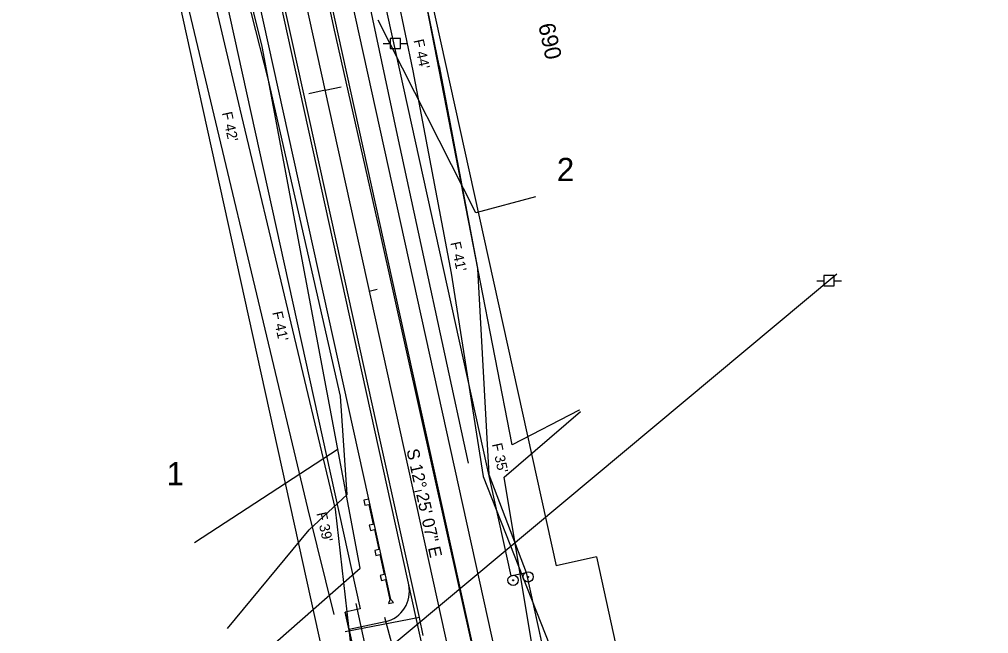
# Model space of a CAD drawing. Extents: x 2519952 to 2531965, y 848341 to 887632.
# Drawn here: x 2524206.7 to 2524677.8, y 856391 to 856689.7 of the extents above; entities that cross this region are included whole.
import ezdxf

# ---------------------------------------------------------------- set-up
doc = ezdxf.new("R2010")
doc.units = 0
for name, color, linetype in [('RD_EV_JW', 7, 'Continuous'), ('RD_EX_DR_Pipe', 7, 'Continuous'), ('RD_EX_Driveway', 7, 'Continuous'), ('RD_EX_DV_Prop', 7, 'Continuous'), ('RD_EX_DV_PropPin', 7, 'Continuous'), ('RD_EX_DV_TX_Prop', 7, 'Continuous'), ('RD_EX_Fence_Other', 7, 'Continuous'), ('RD_EX_H2O', 7, 'Continuous'), ('RD_EX_Road', 7, 'Continuous'), ('RD_EX_RW', 7, 'Continuous'), ('RD_EX_UT', 7, 'Continuous'), ('RD_EX_VEG', 7, 'Continuous'), ('RD_HC_Cl', 7, 'Continuous'), ('RD_HC_Data', 7, 'Continuous'), ('RD_HC_Data_Tic', 7, 'Continuous'), ('RD_HC_TX_Sta50', 7, 'Continuous'), ('RD_PD_CstnLmt', 7, 'Continuous'), ('RD_PD_DR_ErosCtrl', 7, 'Continuous'), ('RD_PD_DR_Pipe', 7, 'Continuous'), ('RD_PD_Driveway', 7, 'Continuous'), ('RD_PD_Final_TrvlWay', 7, 'Continuous'), ('RD_PD_GR', 7, 'Continuous'), ('RD_PD_RW', 7, 'Continuous'), ('RD_PD_TX_CstnLmt', 7, 'Continuous'), ('RD_SMD_Locator', 7, 'Continuous')]:
    doc.layers.add(name, color=color, linetype=linetype)

# ---------------------------------------------------------------- blocks, each defined once
blk = doc.blocks.new('TYPET1')
at = {"layer": 'RD_PD_GR'}
blk.add_lwpolyline([(49.99, 1), (0, 0), (-0.05, 2.5), (2.45, 2.55), (2.49, 0.54), (12.49, 0.74), (12.45, 2.75), (14.95, 2.8), (14.99, 0.79), (24.99, 0.99), (24.95, 3), (27.44, 3.05), (27.48, 1.04), (37.48, 1.24), (37.44, 3.25), (39.94, 3.3), (39.98, 1.29), (49.98, 1.49), (51.69, 2.53), (51.74, 0.03)], close=True, dxfattribs=at)

msp = doc.modelspace()

# ---------------------------------------------------------------- linework, layer by layer
at = {"layer": 'RD_EV_JW'}
for points in [[(2524424.95, 856473.85), (2524390.5, 856633.35), (2524368.09, 856738.8), (2524344.01, 856842.14), (2524328.51, 856934.61), (2524317.15, 857018.9), (2524297.91, 857028.24)], [(2524307.83, 856393.41), (2524347.51, 856441.44), (2524366.03, 856458.61), (2524362.85, 856506.49), (2524327.82, 856660.19), (2524303.01, 856757.56), (2524284.34, 856838.66), (2524260.99, 856916.53), (2524250.82, 856955.25), (2524240.58, 856992.67)]]:
    msp.add_lwpolyline(points, dxfattribs=at)
at = {"layer": 'RD_EX_DR_Pipe'}
msp.add_line((2524389.5, 856379.98), (2524384.42, 856398.76), dxfattribs=at)
at = {"layer": 'RD_EX_Driveway'}
msp.add_line((2524401.21, 856398.9), (2524365.02, 856391.85), dxfattribs=at)
at = {"layer": 'RD_EX_DV_Prop'}
for p, q in [((2524338.13, 856907.45), (2524445.65, 856419.14)), ((2524264.88, 856891.32), (2524372.41, 856403.02)), ((2524264.88, 856891.32), (2524372.41, 856403.02)), ((2524445.65, 856419.14), (2524452.98, 856420.76)), ((2524452.98, 856420.76), (2524614.26, 855688.31)), ((2524372.41, 856403.02), (2524365.08, 856401.4)), ((2524526.37, 855668.95), (2524365.08, 856401.4))]:
    msp.add_line(p, q, dxfattribs=at)
at = {"layer": 'RD_EX_DV_PropPin'}
for centre, radius in [((2524454, 856418.57), 2.5), ((2524446.67, 856416.9), 2.5), ((2524446.67, 856416.9), 0.25), ((2524454, 856418.57), 0.25)]:
    msp.add_circle(centre, radius, dxfattribs=at)
at = {"layer": 'RD_EX_Fence_Other'}
msp.add_lwpolyline([(2524621.01, 856110.11), (2524500.71, 856178.15), (2524476.49, 856292.55), (2524456.67, 856381.23), (2524442.29, 856467.11), (2524479.44, 856498.94)], dxfattribs=at)
at = {"layer": 'RD_EX_H2O'}
msp.add_line((2524291.83, 856435.25), (2524361.64, 856480.87), dxfattribs=at)
msp.add_lwpolyline([(2524457.56, 856603.46), (2524428.62, 856595.55), (2524381.16, 856689.28)], dxfattribs=at)
at = {"layer": 'RD_EX_Road'}
for p, q in [((2524359.59, 856685.95), (2524338.64, 856782.48)), ((2524339.18, 856679.93), (2524317.42, 856777.55)), ((2524382.02, 856586.06), (2524359.59, 856685.95)), ((2524360.92, 856581.47), (2524339.18, 856679.93)), ((2524426.91, 856384.56), (2524382.02, 856586.06)), ((2524382.11, 856485.04), (2524360.92, 856581.47)), ((2524401.21, 856398.9), (2524382.11, 856485.04)), ((2524403, 856390.11), (2524401.21, 856398.9))]:
    msp.add_line(p, q, dxfattribs=at)
at = {"layer": 'RD_EX_RW'}
for p, q in [((2524338.13, 856907.44), (2524445.65, 856419.14)), ((2524264.88, 856891.32), (2524372.41, 856403.02))]:
    msp.add_line(p, q, dxfattribs=at)
for points in [[(2524445.65, 856419.14), (2524452.98, 856420.76), (2524614.26, 855688.31), (2524606.94, 855686.69)], [(2524372.41, 856403.02), (2524365.08, 856401.4), (2524526.37, 855668.95), (2524533.69, 855670.56)]]:
    msp.add_lwpolyline(points, dxfattribs=at)
at = {"layer": 'RD_EX_UT'}
for p, q in [((2524391.98, 856680.46), (2524386.98, 856680.46)), ((2524386.98, 856680.46), (2524386.98, 856675.46)), ((2524391.98, 856675.46), (2524391.98, 856680.46)), ((2524383.55, 856677.9), (2524387.02, 856677.9)), ((2524386.98, 856675.46), (2524391.98, 856675.46)), ((2524391.91, 856677.9), (2524395.55, 856677.9)), ((2524604.06, 856565.85), (2524290.63, 856303.9)), ((2524594.28, 856562.59), (2524597.75, 856562.59)), ((2524602.71, 856565.15), (2524597.71, 856565.15)), ((2524597.71, 856565.15), (2524597.71, 856560.15)), ((2524602.64, 856562.59), (2524606.28, 856562.59)), ((2524602.71, 856560.15), (2524602.71, 856565.15)), ((2524597.71, 856560.15), (2524602.71, 856560.15))]:
    msp.add_line(p, q, dxfattribs=at)
at = {"layer": 'RD_EX_VEG'}
for points in [[(2524280.31, 856341.99), (2524372.33, 856422.74), (2524324.66, 856676.58), (2524252.03, 856970.65), (2524249.14, 857000.39)], [(2524478.83, 856499.73), (2524446.25, 856482.83), (2524405.01, 856695.22), (2524360.42, 856883.93), (2524342.44, 856994.33)]]:
    msp.add_lwpolyline(points, dxfattribs=at)
at = {"layer": 'RD_HC_Cl'}
msp.add_line((2524121.25, 857717.97), (2524677.84, 855190.33), dxfattribs=at)
at = {"layer": 'RD_HC_Data_Tic'}
for p, q in [((2524355.27, 856655.23), (2524363.08, 856656.95)), ((2524355.27, 856655.23), (2524347.45, 856653.51)), ((2524376.77, 856557.57), (2524380.68, 856558.43)), ((2524398.28, 856459.91), (2524402.18, 856460.77))]:
    msp.add_line(p, q, dxfattribs=at)
at = {"layer": 'RD_PD_CstnLmt'}
for p, q in [((2524377.69, 856762.56), (2524397.95, 856664.63)), ((2524290.79, 856743.43), (2524313.87, 856646.11)), ((2524397.95, 856664.63), (2524416.54, 856566.33)), ((2524313.87, 856646.11), (2524337.09, 856548.83)), ((2524416.54, 856566.33), (2524432.13, 856467.36)), ((2524337.09, 856548.83), (2524360.21, 856451.53)), ((2524432.13, 856467.36), (2524467.82, 856376.88)), ((2524360.21, 856451.53), (2524371.62, 856351.64))]:
    msp.add_line(p, q, dxfattribs=at)
at = {"layer": 'RD_PD_DR_ErosCtrl'}
for p, q in [((2524390.42, 856765.2), (2524410.68, 856667.26)), ((2524278.14, 856740.43), (2524301.22, 856643.11)), ((2524410.72, 856667.04), (2524429.32, 856568.74)), ((2524301.22, 856643.09), (2524324.45, 856545.81)), ((2524429.38, 856568.35), (2524434.94, 856468.43)), ((2524324.44, 856545.83), (2524347.56, 856448.52)), ((2524434.94, 856468.43), (2524453.07, 856420.78)), ((2524347.29, 856450.05), (2524359.62, 856400.2))]:
    msp.add_line(p, q, dxfattribs=at)
at = {"layer": 'RD_PD_DR_Pipe'}
msp.add_line((2524378.13, 856370.54), (2524370.39, 856405.7), dxfattribs=at)
at = {"layer": 'RD_PD_Driveway'}
msp.add_line((2524384.53, 856396.78), (2524366.95, 856392.91), dxfattribs=at)
msp.add_arc((2524381.31, 856411.43), 15, 282.4185, 12.4185, dxfattribs=at)
at = {"layer": 'RD_PD_Final_TrvlWay'}
for p, q in [((2524221.83, 857317.02), (2524496.02, 856071.85)), ((2524198.39, 857311.86), (2524472.58, 856066.69))]:
    msp.add_line(p, q, dxfattribs=at)
at = {"layer": 'RD_PD_GR'}
for p, q in [((2524311.97, 856954.16), (2524470.57, 856233.92)), ((2524376.52, 856456.4), (2524269, 856944.7))]:
    msp.add_line(p, q, dxfattribs=at)
at = {"layer": 'RD_PD_RW'}
for p, q in [((2524360.1, 856912.28), (2524467.63, 856423.98)), ((2524242.91, 856886.48), (2524377.31, 856276.1)), ((2524487.16, 856428.28), (2524519.41, 856281.79))]:
    msp.add_line(p, q, dxfattribs=at)
msp.add_lwpolyline([(2524487.16, 856428.28), (2524467.63, 856423.98)], dxfattribs=at)
at = {"layer": 'RD_SMD_Locator'}
for centre in [(2524381.16, 856689.28), (2524359.59, 856685.95), (2524339.18, 856679.93), (2524324.66, 856676.58), (2524327.82, 856660.19), (2524390.5, 856633.35), (2524457.56, 856603.46), (2524428.62, 856595.55), (2524382.02, 856586.06), (2524360.92, 856581.47), (2524604.06, 856565.85), (2524362.85, 856506.49), (2524478.83, 856499.73), (2524479.44, 856498.94), (2524382.11, 856485.04), (2524446.25, 856482.83), (2524361.64, 856480.87), (2524424.95, 856473.85), (2524442.29, 856467.11), (2524366.03, 856458.61), (2524347.51, 856441.44), (2524291.83, 856435.25), (2524372.33, 856422.74), (2524384.42, 856398.76), (2524401.21, 856398.9), (2524401.21, 856398.9), (2524307.83, 856393.41), (2524365.02, 856391.85)]:
    msp.add_circle(centre, 0.001, dxfattribs=at)

# ---------------------------------------------------------------- block references
at = {"layer": 'RD_PD_GR', "yscale": -1.0000000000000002, "rotation": -76.4355636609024}
msp.add_blockref('TYPET1', (2524376.52, 856456.4), dxfattribs=at)

# ---------------------------------------------------------------- texts
at = {"layer": 'RD_EX_DV_TX_Prop'}
for s, p in [('2', (2524467.98, 856611.03)), ('1', (2524278.3, 856463.09))]:
    msp.add_text(s, height=11.32, dxfattribs=at).set_placement(p)
at = {"layer": 'RD_HC_Data'}
msp.add_text('S 12%%d 25\' 07" E', height=6, rotation=282.4185, dxfattribs=at).set_placement((2524394.83, 856480.2))
at = {"layer": 'RD_HC_TX_Sta50'}
msp.add_text('690', height=8, rotation=282.4185, dxfattribs=at).set_placement((2524458.86, 856686.98))
at = {"layer": 'RD_PD_CstnLmt'}
for s, p in [("F 42'", (2524305.12, 856644.19)), ("F 41'", (2524329.57, 856547.17)), ("F 39'", (2524351.08, 856449.51))]:
    msp.add_text(s, height=5, rotation=282.4185, dxfattribs=at).set_placement(p)
at = {"layer": 'RD_PD_TX_CstnLmt'}
for s, p in [("F 44'", (2524398.28, 856679.49)), ("F 41'", (2524416.18, 856581.03)), ("F 35'", (2524436.35, 856483.08))]:
    msp.add_text(s, height=5, rotation=282.4185, dxfattribs=at).set_placement(p)

doc.saveas('drawing.dxf')
